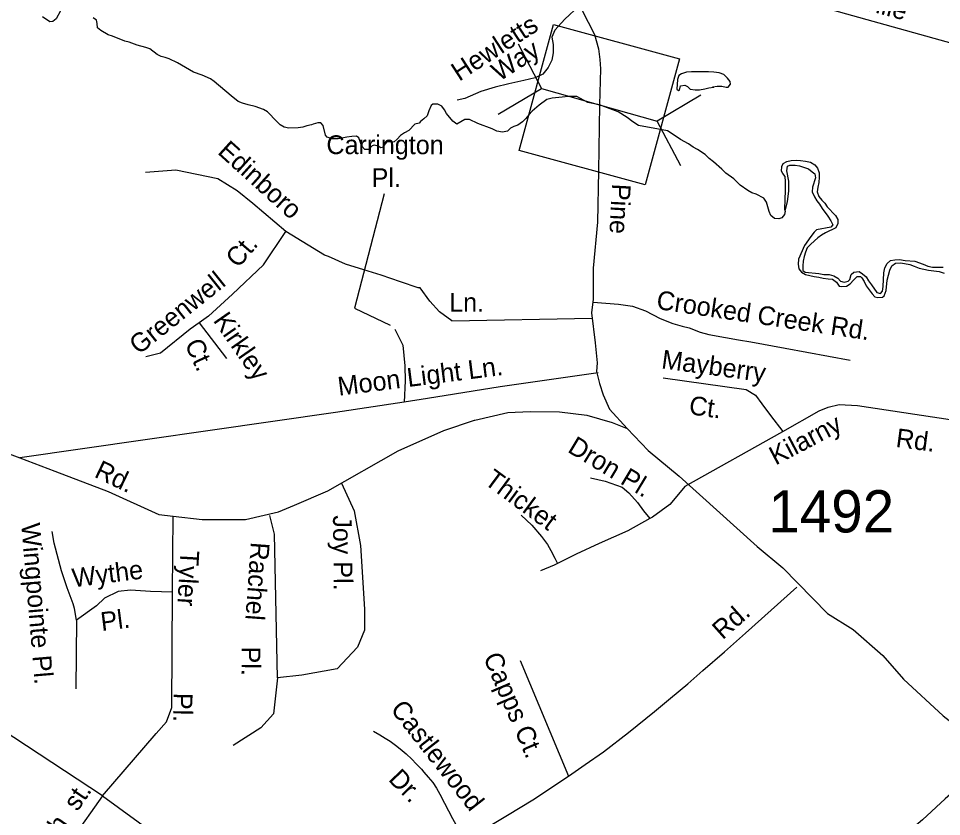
# Model space of a CAD drawing. Extents: x 1945482 to 2853149, y 66427 to 1015778.
# Drawn here: x 2339473 to 2342698, y 162514 to 165302 of the extents above; entities that cross this region are included whole.
import ezdxf

# ---------------------------------------------------------------- set-up
doc = ezdxf.new("R2010")
doc.units = 0
for name, color, linetype in [('Old_Level_10', 7, 'Continuous'), ('Old_Level_31', 7, 'Continuous'), ('Old_Level_32', 7, 'Continuous'), ('Old_Level_35', 7, 'Continuous'), ('Old_Level_50', 7, 'Continuous'), ('Old_Level_59', 7, 'Continuous'), ('Old_Level_60', 7, 'Continuous'), ('Old_Level_8', 7, 'Continuous')]:
    doc.layers.add(name, color=color, linetype=linetype)

msp = doc.modelspace()

# ---------------------------------------------------------------- linework, layer by layer
at = {"layer": 'Old_Level_10'}
msp.add_lwpolyline([(2340751.1, 164688.7), (2340647.7, 164289.7), (2340771.7, 164230.6)], dxfattribs=at)
at = {"layer": 'Old_Level_31'}
msp.add_lwpolyline([(2341342.8, 165280.4), (2341782.7, 165160.6), (2341662.9, 164720.3), (2341222.9, 164840.1)], close=True, dxfattribs=at)
at = {"layer": 'Old_Level_32'}
msp.add_lwpolyline([(2341600.2, 163869.1), (2341673.4, 163792.8), (2341781.6, 163703.1), (2342053.5, 163457.7), (2342144.1, 163383.1), (2342300.2, 163223.2), (2342389.4, 163167), (2342493.3, 163076.3), (2342565.3, 162993.7), (2342703.9, 162865.7), (2342874.5, 162732.3), (2342911.8, 162695), (2342994.4, 162633.6), (2343160.7, 162461), (2343228.7, 162406), (2343340.5, 162279.8), (2343385.8, 162192.9)], dxfattribs=at)
at = {"layer": 'Old_Level_35'}
msp.add_line((2339767.1, 162585.7), (2339613.5, 162369.5), dxfattribs=at)
for points in [[(2346662.2, 163895.5), (2346496.8, 163957.7), (2346262.9, 164054.5), (2345470.3, 164361.2), (2344269.9, 164769.9), (2343846.7, 164899.2), (2343648.3, 164953.3), (2343374.9, 165036.4), (2342316.9, 165330.9), (2341347, 165572.5), (2341260.5, 165585.2)], [(2341432.2, 165346.2), (2341382.6, 165298.9), (2341346.6, 165261.4), (2341336.5, 165236.9), (2341340.8, 165210.9), (2341340.8, 165182.1), (2341336.5, 165156.1), (2341323.5, 165130.1), (2341304.8, 165107), (2341278.8, 165094.1), (2341238.5, 165085.4), (2341186.6, 165073.9), (2341139, 165062.3), (2341088.5, 165046.5), (2341032.3, 165021.9), (2341006.4, 165016.2)], [(2341441.4, 165331.6), (2341485.2, 165246.3), (2341499.5, 165195.3), (2341504.2, 165158.1), (2341506.6, 165126.1), (2341502.8, 165000.4), (2341500.1, 164769.4), (2341496.5, 164589.8), (2341480.5, 164429.8), (2341480.5, 164321.3), (2341475.2, 164273.3), (2341487.6, 164168.4), (2341494.7, 164099.1), (2341492.9, 164068.9), (2341503.6, 164026.2), (2341516, 163987.1), (2341537.7, 163937.4), (2341600.2, 163869.1)], [(2340407, 164557.5), (2340292.5, 164655.3), (2340236.9, 164699.8), (2340170.2, 164741.5), (2340022.8, 164772.2), (2339917.1, 164763.8)], [(2340220.6, 164338.6), (2340329.9, 164441.6), (2340407, 164557.5)], [(2340542.7, 164474.4), (2340407, 164557.5)], [(2340869.8, 164360.7), (2340807.7, 164381.7), (2340740.6, 164404.7), (2340679.3, 164423.9), (2340616, 164443.1), (2340556.6, 164469.9), (2340542.7, 164474.4)], [(2340220.6, 164338.6), (2340137, 164261.4), (2340104.7, 164238.8)], [(2340987.1, 164246), (2340944.1, 164276.9), (2340910.5, 164314.7), (2340876.9, 164361), (2340869.8, 164360.7)], [(2341480.5, 164310.5), (2341569.6, 164303.3), (2341618.7, 164296.5), (2341663.7, 164280.1), (2341715.5, 164254.2), (2341759.2, 164236.4), (2341791.9, 164226.9), (2341816.5, 164221.4), (2341854.7, 164206.4), (2341884.7, 164198.2), (2341943.4, 164187.3), (2341988.4, 164179.1), (2342032, 164172.3), (2342152.1, 164150.4), (2342378.6, 164108.1)], [(2340104.7, 164238.8), (2340072.7, 164216.3), (2339969.8, 164132.7), (2339918.3, 164119.8)], [(2340104.7, 164238.8), (2340199.8, 164113.7)], [(2340987.1, 164246), (2341477.4, 164254.8)], [(2340788.4, 164216.3), (2340816.2, 164160.8), (2340822.8, 164088.6), (2340824, 164036.4), (2340821.3, 163961.9)], [(2342143.4, 163859.4), (2342270.3, 163930.9), (2342302.3, 163944.1), (2342340.1, 163953.5), (2342404.2, 163949.7), (2342728.5, 163900.7), (2342792.6, 163893.1), (2342851, 163896.9), (2342877.4, 163908.2), (2342894.4, 163923.3), (2342918.9, 163953.5), (2342932.1, 163983.7), (2342939.7, 164013.9), (2342941.6, 164049.7), (2342930.2, 164070.5), (2342909.5, 164113.9), (2342881.2, 164146)], [(2341498.3, 164063.8), (2341156.6, 164014.5), (2340902.2, 163974.3), (2340821.3, 163961.9)], [(2341725.8, 164046.1), (2342015.6, 164005.1), (2342048.4, 163985.9), (2342070.3, 163955.8), (2342100.3, 163914.8), (2342143.4, 163859.4)], [(2340821.3, 163961.9), (2340581.1, 163925.2)], [(2340581.1, 163925.2), (2339477.7, 163767.3)], [(2341068.2, 163898.4), (2341183.4, 163925.5), (2341261.5, 163929.2), (2341363.7, 163927.3), (2341458.5, 163916.2), (2341547.7, 163890.1), (2341600.2, 163869.1)], [(2340554.2, 163651.1), (2340799.8, 163791.6), (2340959.8, 163862.8), (2341066.5, 163898.4), (2341068.2, 163898.4)], [(2341802.8, 163667.7), (2342143.4, 163859.4)], [(2337470.8, 163495.9), (2337537.4, 163498), (2337777.4, 163542.4), (2338168.5, 163595.8), (2338701.9, 163684.8), (2339101.9, 163773.8), (2339306.4, 163791.6), (2339413.1, 163791.6), (2339477.7, 163767.3)], [(2339477.7, 163767.3), (2339599.8, 163720.4), (2339786.4, 163649.2), (2339964.2, 163569.1), (2340013.7, 163563.3)], [(2341471.8, 163697.1), (2341522.9, 163685.4), (2341582.8, 163664.9), (2341606.2, 163644.4), (2341635.4, 163610.8), (2341657.3, 163581.6), (2341678.7, 163554.5)], [(2340601.3, 163678.1), (2340646.1, 163582), (2340668.6, 163460.9), (2340682.7, 163238.4), (2340682.7, 163165.1), (2340657.4, 163106), (2340587, 163029.9), (2340463.2, 163007.4), (2340378.7, 162999), (2340367.5, 163500.3), (2340352, 163565.3)], [(2341802.8, 163667.7), (2341749.3, 163603.5), (2341688, 163559.7), (2341678.7, 163554.5)], [(2340437.5, 163601.6), (2340554.2, 163651.1)], [(2340013.7, 163563.3), (2340115.3, 163551.3), (2340266.5, 163551.3), (2340382, 163578), (2340437.5, 163601.6)], [(2340011.8, 163297.3), (2340013.7, 163563.3)], [(2341229.3, 163567), (2341267.3, 163531.9), (2341300.9, 163492.4), (2341321.3, 163464.6), (2341333, 163442.7), (2341347.6, 163416.4), (2341356.9, 163397.8)], [(2341678.7, 163554.5), (2341601.8, 163511.4), (2341502.5, 163467.6), (2341422.1, 163431), (2341356.9, 163397.8)], [(2339675.6, 163199.5), (2339668.7, 163240.5), (2339664.2, 163256.5), (2339643.7, 163313.4), (2339623.2, 163372.6), (2339598.2, 163468.3), (2339591.3, 163509.3)], [(2341356.9, 163397.8), (2341344.7, 163391.6), (2341296.5, 163372.6)], [(2340011.8, 163297.3), (2339935, 163299.7), (2339864.5, 163304.3), (2339821.2, 163299.7), (2339773.4, 163277), (2339746.1, 163249.6), (2339675.6, 163199.5)], [(2341033.2, 162429), (2341181.6, 162518.9), (2341269.8, 162572.3), (2341394.5, 162655.3), (2341453, 162695.7), (2341517.2, 162740.3), (2341604.4, 162807.7), (2341695.7, 162881.2), (2341751.7, 162927.4), (2341811.7, 162978), (2341864, 163024.1), (2341939.6, 163089.1), (2342012.8, 163154), (2342192.5, 163315.1)], [(2339767.1, 162585.7), (2339954.3, 162803.6), (2339990.8, 162844.6), (2340009, 162894.7), (2340011.8, 163297.3)], [(2339675.6, 163199.5), (2339673.3, 162960.3)], [(2339767.1, 162585.7), (2339013.5, 163081.6), (2338935.6, 163099.8), (2338816.1, 163107.5), (2338636.9, 163079)], [(2341226, 163058.7), (2341394.5, 162655.3)], [(2340378.7, 162999), (2340364.6, 162872.2), (2340319.6, 162824.3), (2340223.9, 162762.4)], [(2340713.8, 162812.5), (2340736.3, 162799.3), (2340754.8, 162787.9), (2340771.4, 162776.7), (2340789.9, 162763.3), (2340806.5, 162750.2), (2340827.2, 162733), (2340848, 162713.8), (2340862.4, 162698.3), (2340881.2, 162679), (2340889.5, 162669.5), (2340904.3, 162652), (2340921.1, 162632.6), (2340933.7, 162613.1), (2340944.8, 162591.6), (2340962.1, 162560.1), (2340990.1, 162507.4), (2341033.2, 162429)], [(2342870.7, 162715.7), (2342710.2, 162575.4), (2342631, 162502.1), (2342578.6, 162458), (2342553.5, 162437), (2342530.2, 162420), (2342516.5, 162411.5), (2342502.6, 162405.1), (2342491, 162400.7), (2342467.4, 162391.6), (2342449.6, 162383), (2342418.1, 162367.6), (2342388.9, 162350.4), (2342361.3, 162333.5), (2342334.2, 162314.4), (2342297.1, 162289), (2342250.5, 162256.9), (2342178.4, 162204.2), (2342086.9, 162144.5), (2341923.5, 162028), (2341687.9, 161858.6), (2341483.7, 161712.6), (2341343.8, 161607)], [(2339767.1, 162585.7), (2340071.9, 162363.7), (2340320.5, 162185.8)]]:
    msp.add_lwpolyline(points, dxfattribs=at)
at = {"layer": 'Old_Level_50'}
for p, q in [((2341218.5, 165213.7), (2341300.5, 165057.4)), ((2341148.9, 164967), (2341300.5, 165057.4)), ((2341300.5, 165057.4), (2341705.1, 164943.3)), ((2341856.7, 165033.7), (2341705.1, 164943.3)), ((2341787.2, 164787), (2341705.1, 164943.3))]:
    msp.add_line(p, q, dxfattribs=at)
at = {"layer": 'Old_Level_59'}
for points in [[(2339620.2, 165328.2), (2339605.2, 165301), (2339593.7, 165291), (2339583, 165290), (2339557.5, 165307.2)], [(2340417.7, 164918.9), (2340402, 164922), (2340388, 164930.2), (2340375.7, 164941.3), (2340343.5, 164975.4), (2340329.7, 164984.2), (2340300.7, 164994.4), (2340276.2, 165000), (2340255.5, 165005.9), (2340241, 165011.7), (2340216, 165031), (2340157.5, 165081.9), (2340144, 165091), (2340115, 165103.8), (2340085, 165114.7), (2340028.7, 165147.3), (2340000, 165160.4), (2339986, 165165.2), (2339971.5, 165168.9), (2339958, 165176.4), (2339932.7, 165195.4), (2339918, 165200.7), (2339888.5, 165208.2), (2339860, 165219.3), (2339845, 165222.4), (2339802, 165239.6), (2339787.2, 165244.1), (2339760.7, 165259.5), (2339749.2, 165269.2), (2339748.2, 165284.6), (2339746.2, 165295.3), (2339734.2, 165304.3)], [(2342152, 164628.6), (2342149.5, 164617.2), (2342140.2, 164605.5), (2342130, 164602.2), (2342115, 164603.1), (2342102.2, 164613.2), (2342095.7, 164626.9), (2342086, 164660.3), (2342077.7, 164674), (2342050.5, 164687.7), (2342035.7, 164692.5), (2342021, 164700.5), (2341995, 164719.4), (2341972.2, 164741), (2341944, 164761.8), (2341930.7, 164775.7), (2341901.7, 164800.7), (2341886.2, 164812.9), (2341872, 164826.2), (2341845, 164843.9), (2341830.2, 164852.1), (2341814, 164863.6), (2341786, 164879.3), (2341757, 164899.3), (2341740.7, 164908.7), (2341722.2, 164912.9), (2341639.5, 164928.2), (2341619.6, 164940.2), (2341599.6, 164955.3), (2341567.9, 164975.3), (2341502.8, 165000.4), (2341462.8, 165008.7), (2341424.4, 165028.7), (2341394.4, 165028.7), (2341372.7, 165027.1), (2341338.2, 165022.9), (2341319.7, 165018.6), (2341292, 164998.7), (2341268.2, 164977.6), (2341256, 164964.7), (2341246.2, 164951.8), (2341234, 164940.1), (2341218, 164929.1), (2341204, 164923.8), (2341192.7, 164918.1), (2341181.5, 164907.8), (2341164, 164904.3), (2341144, 164908.2), (2341128.5, 164915.7), (2341078, 164935.1), (2341048.7, 164948.4), (2341032.5, 164948.6), (2341005.2, 164932.2), (2340990.2, 164943.2), (2340969, 164969.9), (2340961.5, 164982.9), (2340952, 164995.2), (2340938.2, 165002.5), (2340921, 165002.6), (2340915.2, 164998.1), (2340907, 164979.2), (2340900.7, 164961.8), (2340889.7, 164951.3), (2340878, 164941.3), (2340873.7, 164936.5), (2340858, 164932.4), (2340837.5, 164910), (2340821.5, 164902.3), (2340807.7, 164893.3), (2340796, 164880), (2340786.2, 164870.7), (2340759.2, 164869.8), (2340750.2, 164857.4), (2340748, 164852), (2340739.5, 164850.3), (2340729.7, 164855.3), (2340716, 164859.1), (2340709.2, 164856.5), (2340696, 164844.1), (2340683, 164844.4), (2340673.2, 164855.2), (2340662, 164884.5), (2340653.7, 164890.5), (2340638.2, 164889.6), (2340620.7, 164887.3), (2340590, 164881.5), (2340570, 164881.3), (2340551.7, 164886.8), (2340546.2, 164894.6), (2340537.2, 164927.9), (2340530, 164936.7), (2340519.2, 164936.8), (2340503.2, 164932.7), (2340496.5, 164929.7), (2340481.2, 164926.7), (2340466.5, 164922.6), (2340450.5, 164919.7), (2340417.7, 164918.9)]]:
    msp.add_lwpolyline(points, dxfattribs=at)
at = {"layer": 'Old_Level_60'}
for points in [[(2341778.7, 165050.1), (2341782.5, 165051.7), (2341786, 165066.9), (2341801, 165069.3), (2341811, 165063.5), (2341820.2, 165054.4), (2341837.5, 165052.3), (2341852.5, 165052.4), (2341870.7, 165055.6), (2341885.2, 165059), (2341902.2, 165061.5), (2341899.5, 165063.2), (2341914.7, 165064.8), (2341930, 165065.2), (2341945.5, 165061.5), (2341953.2, 165061.8), (2341961, 165071.7), (2341960, 165081.5), (2341950.7, 165093.7), (2341938, 165105.5), (2341921, 165112.4), (2341902.7, 165114.3), (2341884.2, 165115.6), (2341825, 165115.4), (2341806.7, 165113.6), (2341789.5, 165108.8), (2341780.7, 165102.7), (2341776.2, 165088.5), (2341773.2, 165054.6), (2341778.7, 165050.1)], [(2342152, 164628.6), (2342151, 164635.4), (2342152.7, 164702.2), (2342152.7, 164732.5), (2342151.7, 164749.3), (2342143.2, 164759.9), (2342138.5, 164768.6), (2342140, 164784.8), (2342145.2, 164794.7), (2342157.2, 164801.6), (2342172.2, 164806), (2342189.7, 164806.9), (2342205.2, 164806), (2342223, 164803.6), (2342240.5, 164799.3), (2342255.2, 164790.8), (2342264.5, 164779), (2342270.5, 164762.8), (2342271, 164747), (2342269.7, 164729.3), (2342266.2, 164712.8), (2342264, 164696.1), (2342269.2, 164680.3), (2342280, 164667.4), (2342290.5, 164656.4), (2342298.7, 164643.9), (2342327.2, 164613.1), (2342335.5, 164600), (2342335.2, 164585.7), (2342328.2, 164570.9), (2342292.2, 164553.1), (2342278.5, 164544.5), (2342266.2, 164535.4), (2342241.7, 164513.2), (2342229.2, 164500.5), (2342222.5, 164485), (2342218, 164469.7), (2342214.7, 164453.4), (2342213.5, 164437.1), (2342214, 164420.9), (2342222, 164415.8), (2342269.7, 164410.7), (2342287.2, 164407.6), (2342305.5, 164407.4), (2342322, 164403.1), (2342335.7, 164394.7), (2342345.2, 164384.3), (2342357.7, 164380.7), (2342371.5, 164384.2), (2342378, 164390.3), (2342382.7, 164407.1), (2342392.2, 164416), (2342410.5, 164417.3), (2342422, 164409.3), (2342434.7, 164398.7), (2342442.5, 164384.9), (2342453.5, 164371.6), (2342472.2, 164344.3), (2342484.5, 164341.4), (2342492, 164349.4), (2342494.5, 164365.5), (2342496, 164413.2), (2342500, 164430.5), (2342508.5, 164446.2), (2342519.2, 164456), (2342535, 164459.1), (2342551.5, 164459.5), (2342571.5, 164456.8), (2342604.2, 164453.7), (2342634, 164443.8), (2342650.7, 164435.9), (2342667, 164432.8), (2342703.2, 164432.9)], [(2342152, 164628.6), (2342160.5, 164662.1), (2342164.5, 164698.3), (2342164.5, 164733.2), (2342158, 164769), (2342160.5, 164785.6), (2342168.5, 164789.7), (2342186.7, 164789.5), (2342202, 164787.4), (2342233.7, 164776.2), (2342246.5, 164766.5), (2342255.2, 164758.6), (2342258.2, 164744.5), (2342247, 164712.1), (2342246.5, 164695.8), (2342254, 164678.2), (2342262, 164665.1), (2342271.7, 164653.3), (2342281.5, 164638.2), (2342301, 164611.6), (2342311.5, 164594.3), (2342318.7, 164580.5), (2342311.5, 164573.2), (2342261.2, 164563.6), (2342253, 164555.5), (2342241.5, 164540.4), (2342219.2, 164508.5), (2342198.7, 164460.7), (2342197.2, 164443.6), (2342199.2, 164427), (2342208.5, 164415), (2342223.2, 164407.5), (2342252.7, 164400.2), (2342269.2, 164397.9), (2342284.5, 164394.3), (2342301.5, 164391.8), (2342317.7, 164390.9), (2342330.7, 164381.1), (2342340.7, 164366.5), (2342350.2, 164365.3), (2342366.5, 164366.8), (2342378.5, 164375.1), (2342390.5, 164387.9), (2342403.5, 164399.9), (2342414.5, 164399.9), (2342419.5, 164395.8), (2342427.7, 164383.1), (2342435, 164368.2), (2342456, 164339.3), (2342465, 164329), (2342476, 164327.2), (2342491.5, 164328), (2342497.7, 164332.6), (2342504.5, 164351), (2342508.5, 164387.2), (2342517, 164422.4), (2342524, 164437.9), (2342537, 164447), (2342556, 164448.1), (2342587.7, 164442.1), (2342602.7, 164436.9), (2342620, 164429.8), (2342653, 164422.4), (2342689.7, 164418.2), (2342707.7, 164411.7)]]:
    msp.add_lwpolyline(points, dxfattribs=at)

# ---------------------------------------------------------------- texts
at = {"layer": 'Old_Level_10'}
for s, height, rotation, p in [('Greenville', 65.62, 344.8826, (2342186.8, 165397.5)), ('Hewletts', 65.62, 32.9878, (2341012.9, 165080.5)), ('Way', 65.62, 32.9878, (2341153.5, 165080.2)), ('Carrington', 65.62, 359.9613, (2340549.1, 164827.9)), ('Edinboro', 65.62, 317.8459, (2340165.8, 164831.8)), ('Pl.', 65.62, 359.9613, (2340707, 164713)), ('Pine', 65.62, 266.9715, (2341547, 164725.7)), ('Ct.', 65.62, 49.2357, (2340240.8, 164427)), ('Greenwell', 65.62, 38.64, (2339893.6, 164125.2)), ('Ln.', 65.62, 359.7771, (2340977.8, 164277.5)), ('Crooked Creek Rd.', 65.617, 351.5912, (2341699.3, 164287.5)), ('Kirkley', 65.62, 304.8623, (2340151.4, 164246.6)), ('Ct.', 65.62, 294.9872, (2340052.6, 164164.8)), ('Mayberry', 65.62, 352.2456, (2341717.1, 164080)), ('Moon Light Ln.', 65.617, 7.2254, (2340592.8, 163983.6)), ('Ct.', 65.62, 352.2456, (2341813.2, 163919.4)), ('Kilarny', 65.62, 27.7524, (2342118.3, 163739.6)), ('Rd.', 65.62, 352.5461, (2342536, 163805.3)), ('Dron Pl.', 65.62, 329.0192, (2341388.1, 163789.4)), ('Rd.', 65.62, 334.4789, (2339734.6, 163701.6)), ('Thicket', 65.62, 323.4945, (2341096.6, 163678.7)), ('Joy Pl.', 65.62, 270.679, (2340571.9, 163566)), ('Wingpointe Pl.', 65.617, 274.8152, (2339482.8, 163536.6)), ('Rachel', 65.62, 265.8427, (2340285.6, 163474)), ('Tyler', 65.62, 266.6955, (2340039.7, 163445.2)), ('Wythe', 65.62, 7.2254, (2339665, 163314.4)), ('Pl.', 65.62, 7.2254, (2339764.4, 163161.6)), ('Rd.', 65.62, 41.6257, (2341933.2, 163129.3)), ('Pl.', 65.62, 269.8541, (2340252.7, 163107.9)), ('Capps Ct.', 65.62, 293.1201, (2341096, 163070.6)), ('Pl.', 65.62, 268.945, (2340016, 162946.5)), ('Castlewood', 65.62, 308.0491, (2340770.3, 162888.3)), ('Dr.', 65.62, 314.4062, (2340762.6, 162641.2)), ('uth  st.', 65.62, 55.4826, (2339582.6, 162388.8))]:
    msp.add_text(s, height=height, rotation=rotation, dxfattribs=at).set_placement(p)
at = {"layer": 'Old_Level_8'}
msp.add_text('1492', height=147.64, dxfattribs=at).set_placement((2342093.2, 163506.3))

doc.saveas('drawing.dxf')
